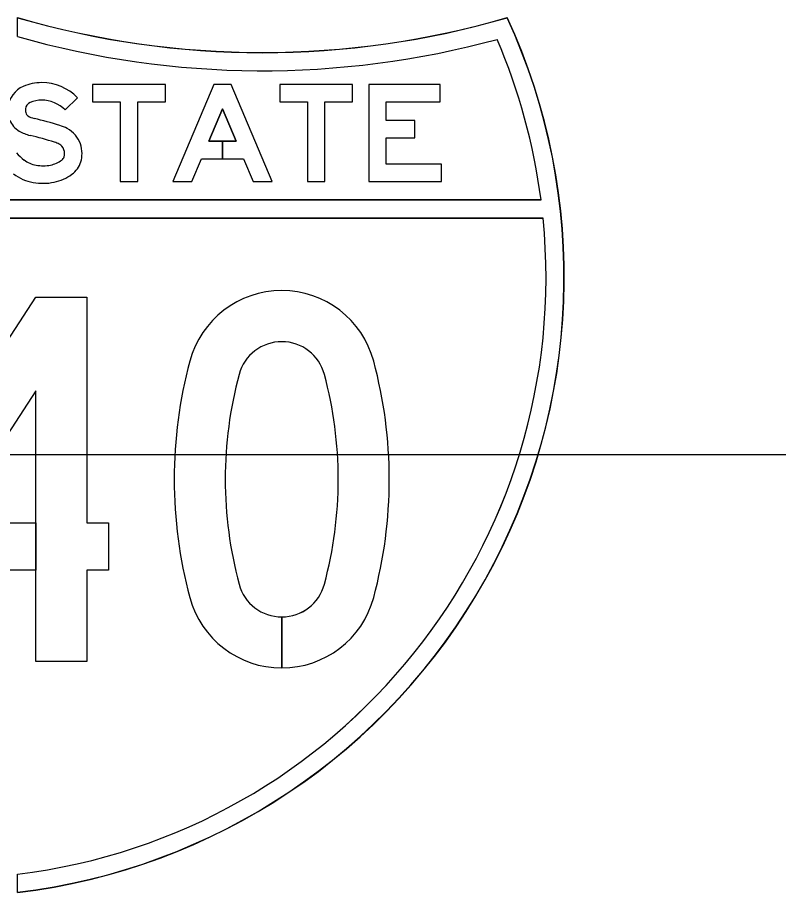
# Model space of a CAD drawing. Extents: x 2149961 to 2150220, y 145114 to 145240.
# Drawn here: x 2149986.846 to 2149989.456, y 145227.27 to 145230.27 of the extents above; entities that cross this region are included whole.
import ezdxf

# ---------------------------------------------------------------- set-up
doc = ezdxf.new("R2010")
doc.units = 0
for name, color, linetype in [('GSBWFILL', 7, 'Continuous'), ('GSCOLORFILL', 7, 'Continuous'), ('GSOUTLINE', 7, 'Continuous'), ('TEXT', 7, 'Continuous')]:
    doc.layers.add(name, color=color, linetype=linetype)

msp = doc.modelspace()

# ---------------------------------------------------------------- linework, layer by layer
at = {"layer": 'GSBWFILL'}
for p, q in [((2149987.7524, 145228.2148), (2149987.7524, 145228.0398)), ((2149987.7524, 145228.0398), (2149987.7524, 145228.2148))]:
    msp.add_line(p, q, dxfattribs=at)
for points in [[(2149986.8461, 145230.2049), (2149986.8461, 145230.27)], [(2149987.0521, 145229.9949), (2149987.0093, 145229.9529)], [(2149985.0507, 145229.645), (2149988.6415, 145229.645)], [(2149988.6487, 145229.5825), (2149985.0436, 145229.5825)], [(2149986.8461, 145227.27), (2149986.8461, 145227.333)]]:
    msp.add_lwpolyline(points, dxfattribs=at)
for points in [[(2149987.1033, 145229.9808), (2149987.1983, 145229.9808), (2149987.1983, 145229.7075), (2149987.2583, 145229.7075), (2149987.2583, 145229.9808), (2149987.3533, 145229.9808), (2149987.3533, 145230.0408), (2149987.1033, 145230.0408)], [(2149987.5961, 145229.8458), (2149987.5493, 145229.8458), (2149987.5493, 145229.7858), (2149987.6213, 145229.7858), (2149987.6542, 145229.7075), (2149987.7193, 145229.7075), (2149987.5793, 145230.0408), (2149987.5193, 145230.0408), (2149987.3793, 145229.7075), (2149987.4444, 145229.7075), (2149987.4773, 145229.7858), (2149987.5493, 145229.7858), (2149987.5493, 145229.8458), (2149987.5025, 145229.8458), (2149987.5493, 145229.9573)], [(2149987.7454, 145229.9808), (2149987.8404, 145229.9808), (2149987.8404, 145229.7075), (2149987.9004, 145229.7075), (2149987.9004, 145229.9808), (2149987.9954, 145229.9808), (2149987.9954, 145230.0408), (2149987.7454, 145230.0408)], [(2149988.3007, 145229.7675), (2149988.1107, 145229.7675), (2149988.1107, 145229.8572), (2149988.209, 145229.8572), (2149988.209, 145229.9172), (2149988.1107, 145229.9172), (2149988.1107, 145229.9808), (2149988.2957, 145229.9808), (2149988.2957, 145230.0408), (2149988.0507, 145230.0408), (2149988.0507, 145229.7075), (2149988.3007, 145229.7075)], [(2149986.3836, 145228.375), (2149986.3836, 145228.5037), (2149986.9086, 145229.3117), (2149987.0836, 145229.3117), (2149987.0836, 145228.5375), (2149987.1586, 145228.5375), (2149987.1586, 145228.375), (2149987.0836, 145228.375), (2149987.0836, 145228.0617), (2149986.9086, 145228.0617), (2149986.9086, 145228.9905), (2149986.6143, 145228.5375), (2149986.9085, 145228.5375), (2149986.9085, 145228.375)]]:
    msp.add_lwpolyline(points, close=True, dxfattribs=at)
for centre, radius, start, end in [((2149987.686, 145233.15), 3, 253.7429, 286.2578), ((2149986.5961, 145229.3802), 2.125, 276.7572, 24.7531), ((2149987.686, 145233.15), 3.0625, 254.0836, 285.2357), ((2149986.5961, 145229.3802), 2.0625, 7.3752, 23.2733), ((2149986.5961, 145229.3802), 2.0625, 276.963, 5.6277)]:
    msp.add_arc(centre, radius, start, end, dxfattribs=at)
for centre, major_axis, ratio, start_param, end_param in [((2149986.9005, 145229.9536), (0, 0.0872), 0.999999, 0.407095, 1.468557), ((2149986.929, 145229.8875), (0, 0.1592), 0.999999, 0, 0.407095), ((2149986.929, 145229.8742), (0, 0.1725), 0.999999, 5.487912, 6.283185), ((2149986.9005, 145229.9536), (0, 0.0272), 0.999999, 0.407095, 1.468557), ((2149986.929, 145229.8875), (0, 0.0992), 0.999999, 0, 0.407095), ((2149986.929, 145229.8742), (0, 0.1125), 0.999999, 5.487912, 6.283185), ((2149986.9086, 145229.9528), (0, 0.0353), 0.999999, 1.468557, 1.941238), ((2149986.8892, 145229.9453), (0, 0.0745), 0.999999, 1.941238, 2.621157), ((2149986.8892, 145229.9453), (0, 0.0145), 0.999999, 1.941238, 2.621157), ((2149986.9236, 145230.0053), (0, 0.0838), 0.999999, 2.621157, 2.899109), ((2149986.515, 145228.3534), (0, 1.618), 0.999999, 5.984666, 6.040702), ((2149986.9438, 145229.7469), (0, 0.16), 0.999999, 5.812135, 5.984666), ((2149986.9761, 145229.8102), (0, 0.0889), 0.999999, 5.402773, 5.812135), ((2149986.9236, 145230.0053), (0, 0.1438), 0.999999, 2.621157, 2.899109), ((2149986.515, 145228.3534), (0, 1.558), 0.999999, 5.984666, 6.040702), ((2149986.9678, 145229.8033), (0, 0.0997), 0.999999, 4.712389, 5.402773), ((2149986.9438, 145229.7469), (0, 0.1), 0.999999, 5.812135, 5.984666), ((2149986.9761, 145229.8102), (0, 0.0289), 0.999999, 5.402773, 5.812135), ((2149986.9678, 145229.8033), (0, 0.0397), 0.999999, 4.712389, 5.402773), ((2149986.9732, 145229.9183), (0, 0.1722), 0.999999, 2.283243, 2.489697), ((2149986.9844, 145229.7991), (0, 0.0225), 0.999999, 3.771092, 4.424361), ((2149986.9702, 145229.8033), (0, 0.0373), 0.999999, 4.424361, 4.712389), ((2149986.9702, 145229.8033), (0, 0.0973), 0.999999, 4.424361, 4.712389), ((2149986.9249, 145229.855), (0, 0.0925), 0.999999, 2.489697, 2.979885), ((2149986.935, 145229.9169), (0, 0.1552), 0.999999, 2.979885, 3.141593), ((2149986.935, 145229.8842), (0, 0.1226), 0.999999, 3.141593, 3.34483), ((2149986.9399, 145229.8602), (0, 0.098), 0.999999, 3.34483, 3.771092), ((2149986.9844, 145229.7991), (0, 0.0825), 0.999999, 3.771092, 4.424361), ((2149986.9249, 145229.855), (0, 0.1525), 0.999999, 2.489697, 2.979885), ((2149986.9399, 145229.8602), (0, 0.158), 0.999999, 3.34483, 3.771092), ((2149986.935, 145229.9169), (0, 0.2152), 0.999999, 2.979885, 3.141593), ((2149986.935, 145229.8842), (0, 0.1826), 0.999999, 3.141593, 3.34483), ((2149987.7524, 145229.007), (0, 0.3265), 0.999996, 4.97458, 7.59179), ((2149987.7524, 145229.007), (0, 0.1515), 0.999996, 4.97458, 7.59179), ((2149988.9461, 145228.6867), (0, 1.5625), 0.999996, 1.308605, 1.832988), ((2149986.5586, 145228.6867), (0, 1.5625), 0.999996, 4.450198, 4.97458), ((2149988.9461, 145228.6867), (0, 1.3875), 0.999996, 1.308605, 1.832988), ((2149986.5586, 145228.6867), (0, 1.3875), 0.999996, 4.450198, 4.97458), ((2149987.7524, 145228.3663), (0, 0.1515), 0.999996, 1.832988, 3.141593), ((2149987.7524, 145228.3663), (0, 0.1515), 0.999996, 3.142005, 4.450198), ((2149987.7524, 145228.3663), (0, 0.3265), 0.999996, 1.832988, 3.141593), ((2149987.7524, 145228.3663), (0, 0.3265), 0.999996, 3.141784, 4.450198)]:
    msp.add_ellipse(centre, major_axis=major_axis, ratio=ratio, start_param=start_param, end_param=end_param, dxfattribs=at)
at = {"layer": 'GSCOLORFILL'}
for p, q in [((2149987.7524, 145228.2148), (2149987.7524, 145228.0398)), ((2149987.7524, 145228.0398), (2149987.7524, 145228.2148))]:
    msp.add_line(p, q, dxfattribs=at)
for points in [[(2149986.8461, 145230.2049), (2149986.8461, 145230.27)], [(2149987.0521, 145229.9949), (2149987.0093, 145229.9529)], [(2149988.6415, 145229.645), (2149985.0507, 145229.645)], [(2149985.0507, 145229.645), (2149988.6415, 145229.645)], [(2149985.0436, 145229.5825), (2149988.6487, 145229.5825)], [(2149988.6487, 145229.5825), (2149985.0436, 145229.5825)], [(2149986.8461, 145227.27), (2149986.8461, 145227.333)], [(2149986.8461, 145227.27), (2149986.8461, 145227.2707)]]:
    msp.add_lwpolyline(points, dxfattribs=at)
for points in [[(2149987.1033, 145229.9808), (2149987.1983, 145229.9808), (2149987.1983, 145229.7075), (2149987.2583, 145229.7075), (2149987.2583, 145229.9808), (2149987.3533, 145229.9808), (2149987.3533, 145230.0408), (2149987.1033, 145230.0408)], [(2149987.5961, 145229.8458), (2149987.5493, 145229.8458), (2149987.5493, 145229.7858), (2149987.6213, 145229.7858), (2149987.6542, 145229.7075), (2149987.7193, 145229.7075), (2149987.5793, 145230.0408), (2149987.5193, 145230.0408), (2149987.3793, 145229.7075), (2149987.4444, 145229.7075), (2149987.4773, 145229.7858), (2149987.5493, 145229.7858), (2149987.5493, 145229.8458), (2149987.5025, 145229.8458), (2149987.5493, 145229.9573)], [(2149987.7454, 145229.9808), (2149987.8404, 145229.9808), (2149987.8404, 145229.7075), (2149987.9004, 145229.7075), (2149987.9004, 145229.9808), (2149987.9954, 145229.9808), (2149987.9954, 145230.0408), (2149987.7454, 145230.0408)], [(2149988.3007, 145229.7675), (2149988.1107, 145229.7675), (2149988.1107, 145229.8572), (2149988.209, 145229.8572), (2149988.209, 145229.9172), (2149988.1107, 145229.9172), (2149988.1107, 145229.9808), (2149988.2957, 145229.9808), (2149988.2957, 145230.0408), (2149988.0507, 145230.0408), (2149988.0507, 145229.7075), (2149988.3007, 145229.7075)], [(2149986.3836, 145228.375), (2149986.3836, 145228.5037), (2149986.9086, 145229.3117), (2149987.0836, 145229.3117), (2149987.0836, 145228.5375), (2149987.1586, 145228.5375), (2149987.1586, 145228.375), (2149987.0836, 145228.375), (2149987.0836, 145228.0617), (2149986.9086, 145228.0617), (2149986.9086, 145228.9905), (2149986.6143, 145228.5375), (2149986.9085, 145228.5375), (2149986.9085, 145228.375)]]:
    msp.add_lwpolyline(points, close=True, dxfattribs=at)
for centre, radius, start, end in [((2149987.686, 145233.15), 3, 253.7429, 286.2578), ((2149986.5961, 145229.3802), 2.125, 276.7572, 24.7531), ((2149987.686, 145233.15), 3, 253.7422, 286.2578), ((2149986.5961, 145229.3802), 2.125, 276.7572, 24.7531), ((2149987.686, 145233.15), 3.0006, 253.7459, 286.2469), ((2149986.5961, 145229.3802), 2.1243, 276.7593, 24.7378), ((2149987.686, 145233.15), 3.0625, 254.0829, 285.2357), ((2149987.686, 145233.15), 3.0625, 254.0836, 285.2357), ((2149986.5961, 145229.3802), 2.0625, 7.3752, 23.2733), ((2149986.5961, 145229.3802), 2.0625, 7.3752, 23.2733), ((2149986.5961, 145229.3802), 2.0625, 276.9621, 5.6277), ((2149986.5961, 145229.3802), 2.0625, 276.963, 5.6277)]:
    msp.add_arc(centre, radius, start, end, dxfattribs=at)
for centre, major_axis, ratio, start_param, end_param in [((2149986.9005, 145229.9536), (0, 0.0872), 0.999999, 0.407095, 1.468557), ((2149986.929, 145229.8875), (0, 0.1592), 0.999999, 0, 0.407095), ((2149986.929, 145229.8742), (0, 0.1725), 0.999999, 5.487912, 6.283185), ((2149986.9005, 145229.9536), (0, 0.0272), 0.999999, 0.407095, 1.468557), ((2149986.929, 145229.8875), (0, 0.0992), 0.999999, 0, 0.407095), ((2149986.929, 145229.8742), (0, 0.1125), 0.999999, 5.487912, 6.283185), ((2149986.9086, 145229.9528), (0, 0.0353), 0.999999, 1.468557, 1.941238), ((2149986.8892, 145229.9453), (0, 0.0745), 0.999999, 1.941238, 2.621157), ((2149986.8892, 145229.9453), (0, 0.0145), 0.999999, 1.941238, 2.621157), ((2149986.9236, 145230.0053), (0, 0.0838), 0.999999, 2.621157, 2.899109), ((2149986.515, 145228.3534), (0, 1.618), 0.999999, 5.984666, 6.040702), ((2149986.9438, 145229.7469), (0, 0.16), 0.999999, 5.812135, 5.984666), ((2149986.9761, 145229.8102), (0, 0.0889), 0.999999, 5.402773, 5.812135), ((2149986.9236, 145230.0053), (0, 0.1438), 0.999999, 2.621157, 2.899109), ((2149986.515, 145228.3534), (0, 1.558), 0.999999, 5.984666, 6.040702), ((2149986.9678, 145229.8033), (0, 0.0997), 0.999999, 4.712389, 5.402773), ((2149986.9438, 145229.7469), (0, 0.1), 0.999999, 5.812135, 5.984666), ((2149986.9761, 145229.8102), (0, 0.0289), 0.999999, 5.402773, 5.812135), ((2149986.9678, 145229.8033), (0, 0.0397), 0.999999, 4.712389, 5.402773), ((2149986.9732, 145229.9183), (0, 0.1722), 0.999999, 2.283243, 2.489697), ((2149986.9844, 145229.7991), (0, 0.0225), 0.999999, 3.771092, 4.424361), ((2149986.9702, 145229.8033), (0, 0.0373), 0.999999, 4.424361, 4.712389), ((2149986.9702, 145229.8033), (0, 0.0973), 0.999999, 4.424361, 4.712389), ((2149986.9249, 145229.855), (0, 0.0925), 0.999999, 2.489697, 2.979885), ((2149986.935, 145229.9169), (0, 0.1552), 0.999999, 2.979885, 3.141593), ((2149986.935, 145229.8842), (0, 0.1226), 0.999999, 3.141593, 3.34483), ((2149986.9399, 145229.8602), (0, 0.098), 0.999999, 3.34483, 3.771092), ((2149986.9844, 145229.7991), (0, 0.0825), 0.999999, 3.771092, 4.424361), ((2149986.9249, 145229.855), (0, 0.1525), 0.999999, 2.489697, 2.979885), ((2149986.9399, 145229.8602), (0, 0.158), 0.999999, 3.34483, 3.771092), ((2149986.935, 145229.9169), (0, 0.2152), 0.999999, 2.979885, 3.141593), ((2149986.935, 145229.8842), (0, 0.1826), 0.999999, 3.141593, 3.34483), ((2149987.7524, 145229.007), (0, 0.3265), 0.999996, 4.97458, 7.59179), ((2149987.7524, 145229.007), (0, 0.1515), 0.999996, 4.97458, 7.59179), ((2149988.9461, 145228.6867), (0, 1.5625), 0.999996, 1.308605, 1.832988), ((2149986.5586, 145228.6867), (0, 1.5625), 0.999996, 4.450198, 4.97458), ((2149988.9461, 145228.6867), (0, 1.3875), 0.999996, 1.308605, 1.832988), ((2149986.5586, 145228.6867), (0, 1.3875), 0.999996, 4.450198, 4.97458), ((2149987.7524, 145228.3663), (0, 0.1515), 0.999996, 1.832988, 3.141593), ((2149987.7524, 145228.3663), (0, 0.1515), 0.999996, 3.142005, 4.450198), ((2149987.7524, 145228.3663), (0, 0.3265), 0.999996, 1.832988, 3.141593), ((2149987.7524, 145228.3663), (0, 0.3265), 0.999996, 3.141784, 4.450198)]:
    msp.add_ellipse(centre, major_axis=major_axis, ratio=ratio, start_param=start_param, end_param=end_param, dxfattribs=at)
at = {"layer": 'GSOUTLINE'}
for points in [[(2149987.1033, 145229.9808), (2149987.1983, 145229.9808), (2149987.1983, 145229.7075), (2149987.2583, 145229.7075), (2149987.2583, 145229.9808), (2149987.3533, 145229.9808), (2149987.3533, 145230.0408), (2149987.1033, 145230.0408)], [(2149987.4773, 145229.7858), (2149987.6213, 145229.7858), (2149987.6542, 145229.7075), (2149987.7193, 145229.7075), (2149987.5793, 145230.0408), (2149987.5193, 145230.0408), (2149987.3793, 145229.7075), (2149987.4444, 145229.7075)], [(2149987.7454, 145229.9808), (2149987.8404, 145229.9808), (2149987.8404, 145229.7075), (2149987.9004, 145229.7075), (2149987.9004, 145229.9808), (2149987.9954, 145229.9808), (2149987.9954, 145230.0408), (2149987.7454, 145230.0408)], [(2149988.3007, 145229.7675), (2149988.1107, 145229.7675), (2149988.1107, 145229.8572), (2149988.209, 145229.8572), (2149988.209, 145229.9172), (2149988.1107, 145229.9172), (2149988.1107, 145229.9808), (2149988.2957, 145229.9808), (2149988.2957, 145230.0408), (2149988.0507, 145230.0408), (2149988.0507, 145229.7075), (2149988.3007, 145229.7075)], [(2149987.5961, 145229.8458), (2149987.5493, 145229.9573), (2149987.5025, 145229.8458)], [(2149986.9086, 145228.0617), (2149986.9086, 145228.375), (2149986.3836, 145228.375), (2149986.3836, 145228.5037), (2149986.9086, 145229.3117), (2149987.0836, 145229.3117), (2149987.0836, 145228.5375), (2149987.1586, 145228.5375), (2149987.1586, 145228.375), (2149987.0836, 145228.375), (2149987.0836, 145228.0617)], [(2149986.9086, 145228.9905), (2149986.6143, 145228.5375), (2149986.9086, 145228.5375)]]:
    msp.add_lwpolyline(points, close=True, dxfattribs=at)
for points in [[(2149987.0521, 145229.9949), (2149987.0093, 145229.9529)], [(2149988.6415, 145229.645), (2149985.0507, 145229.645)], [(2149985.0436, 145229.5825), (2149988.6487, 145229.5825)]]:
    msp.add_lwpolyline(points, dxfattribs=at)
for centre, radius, start, end in [((2149987.686, 145233.15), 3, 253.7422, 286.2578), ((2149986.5961, 145229.3802), 2.125, 276.7563, 24.7531), ((2149987.686, 145233.15), 3.0625, 254.0829, 285.2357), ((2149986.5961, 145229.3802), 2.0625, 7.3752, 23.2733), ((2149986.5961, 145229.3802), 2.0625, 276.9621, 5.6277)]:
    msp.add_arc(centre, radius, start, end, dxfattribs=at)
for centre, major_axis, ratio, start_param, end_param in [((2149986.9005, 145229.9536), (0, 0.0872), 0.999999, 0.407095, 1.468557), ((2149986.929, 145229.8875), (0, 0.1592), 0.999999, 0, 0.407095), ((2149986.929, 145229.8742), (0, 0.1725), 0.999999, 5.487912, 6.283185), ((2149986.9005, 145229.9536), (0, 0.0272), 0.999999, 0.407095, 1.468557), ((2149986.929, 145229.8875), (0, 0.0992), 0.999999, 0, 0.407095), ((2149986.929, 145229.8742), (0, 0.1125), 0.999999, 5.487912, 6.283185), ((2149986.9086, 145229.9528), (0, 0.0353), 0.999999, 1.468557, 1.941238), ((2149986.8892, 145229.9453), (0, 0.0745), 0.999999, 1.941238, 2.621157), ((2149986.8892, 145229.9453), (0, 0.0145), 0.999999, 1.941238, 2.621157), ((2149986.9236, 145230.0053), (0, 0.0838), 0.999999, 2.621157, 2.899109), ((2149986.515, 145228.3534), (0, 1.618), 0.999999, 5.984666, 6.040702), ((2149986.9438, 145229.7469), (0, 0.16), 0.999999, 5.812135, 5.984666), ((2149986.9761, 145229.8102), (0, 0.0889), 0.999999, 5.402773, 5.812135), ((2149986.9236, 145230.0053), (0, 0.1438), 0.999999, 2.621157, 2.899109), ((2149986.515, 145228.3534), (0, 1.558), 0.999999, 5.984666, 6.040702), ((2149986.9678, 145229.8033), (0, 0.0997), 0.999999, 4.712389, 5.402773), ((2149986.9438, 145229.7469), (0, 0.1), 0.999999, 5.812135, 5.984666), ((2149986.9761, 145229.8102), (0, 0.0289), 0.999999, 5.402773, 5.812135), ((2149986.9678, 145229.8033), (0, 0.0397), 0.999999, 4.712389, 5.402773), ((2149986.9732, 145229.9183), (0, 0.1722), 0.999999, 2.283243, 2.489697), ((2149986.9844, 145229.7991), (0, 0.0225), 0.999999, 3.771092, 4.424361), ((2149986.9702, 145229.8033), (0, 0.0373), 0.999999, 4.424361, 4.712389), ((2149986.9702, 145229.8033), (0, 0.0973), 0.999999, 4.424361, 4.712389), ((2149986.9249, 145229.855), (0, 0.0925), 0.999999, 2.489697, 2.979885), ((2149986.935, 145229.9169), (0, 0.1552), 0.999999, 2.979885, 3.141593), ((2149986.935, 145229.8842), (0, 0.1226), 0.999999, 3.141593, 3.34483), ((2149986.9399, 145229.8602), (0, 0.098), 0.999999, 3.34483, 3.771092), ((2149986.9844, 145229.7991), (0, 0.0825), 0.999999, 3.771092, 4.424361), ((2149986.9249, 145229.855), (0, 0.1525), 0.999999, 2.489697, 2.979885), ((2149986.9399, 145229.8602), (0, 0.158), 0.999999, 3.34483, 3.771092), ((2149986.935, 145229.9169), (0, 0.2152), 0.999999, 2.979885, 3.141593), ((2149986.935, 145229.8842), (0, 0.1826), 0.999999, 3.141593, 3.34483), ((2149987.7524, 145229.007), (0, 0.3265), 0.999996, 4.97458, 7.59179), ((2149987.7524, 145229.007), (0, 0.1515), 0.999996, 4.97458, 7.59179), ((2149988.9461, 145228.6867), (0, 1.5625), 0.999996, 1.308605, 1.832988), ((2149986.5586, 145228.6867), (0, 1.5625), 0.999996, 4.450198, 4.97458), ((2149988.9461, 145228.6867), (0, 1.3875), 0.999996, 1.308605, 1.832988), ((2149986.5586, 145228.6867), (0, 1.3875), 0.999996, 4.450198, 4.97458), ((2149987.7524, 145228.3663), (0, 0.1515), 0.999996, 1.832988, 4.450198), ((2149987.7524, 145228.3663), (0, 0.3265), 0.999996, 1.832988, 4.450198)]:
    msp.add_ellipse(centre, major_axis=major_axis, ratio=ratio, start_param=start_param, end_param=end_param, dxfattribs=at)
at = {"layer": 'TEXT'}
msp.add_line((2149991.1795, 145228.7702), (2149984.5967, 145228.7702), dxfattribs=at)

doc.saveas('drawing.dxf')
